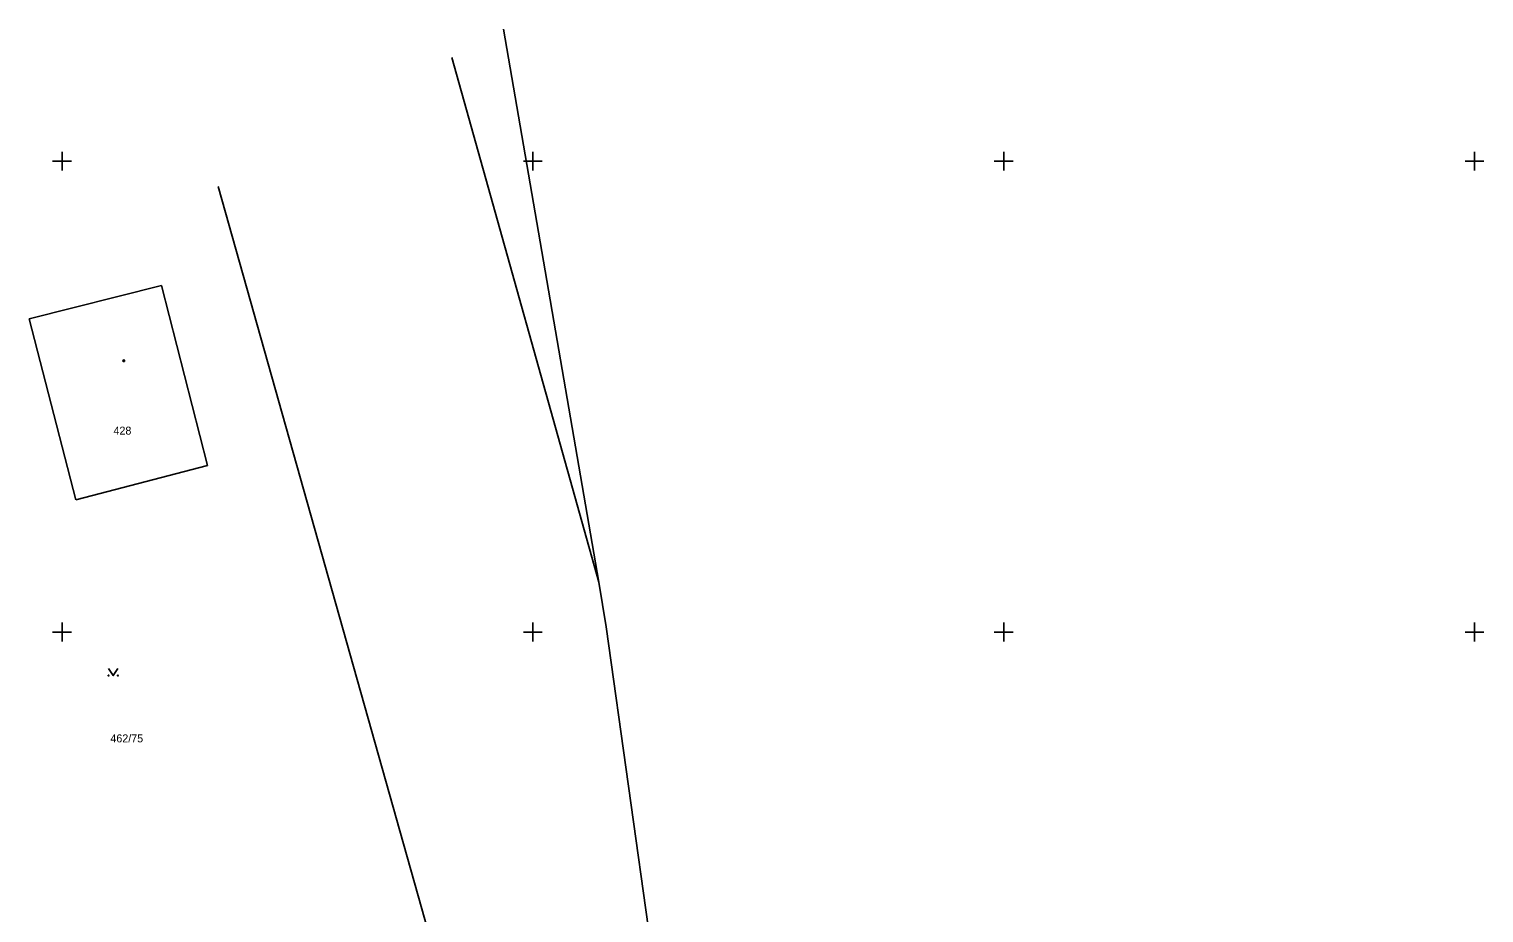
# Model space of a CAD drawing. Extents: x -703403 to -701924, y -1022520 to -1021856.
# Drawn here: x -702701.8 to -702624.5, y -1022314.9 to -1022268 of the extents above; entities that cross this region are included whole.
import ezdxf

# ---------------------------------------------------------------- set-up
doc = ezdxf.new("R2010")
doc.units = 0
for name, color, linetype in [('Z_hektometricka_sit', 7, 'Continuous'), ('Z_katastr_cisla_pozemkova', 7, 'Continuous'), ('Z_katastr_cisla_stavebni', 7, 'Continuous'), ('Z_katastr_hranice', 7, 'Continuous'), ('Z_katastr_znacky_budov', 7, 'Continuous'), ('Z_katastr_znacky_kultur', 7, 'Continuous')]:
    doc.layers.add(name, color=color, linetype=linetype)

msp = doc.modelspace()

# ---------------------------------------------------------------- linework, layer by layer
at = {"layer": 'Z_hektometricka_sit'}
for p, q in [((-702700, -1022274.5), (-702700, -1022275.5)), ((-702675, -1022274.5), (-702675, -1022275.5)), ((-702650, -1022274.5), (-702650, -1022275.5)), ((-702625, -1022274.5), (-702625, -1022275.5)), ((-702700.5, -1022275), (-702699.5, -1022275)), ((-702675.5, -1022275), (-702674.5, -1022275)), ((-702650.5, -1022275), (-702649.5, -1022275)), ((-702625.5, -1022275), (-702624.5, -1022275)), ((-702700.5, -1022300), (-702699.5, -1022300)), ((-702700, -1022299.5), (-702700, -1022300.5)), ((-702675.5, -1022300), (-702674.5, -1022300)), ((-702675, -1022299.5), (-702675, -1022300.5)), ((-702650.5, -1022300), (-702649.5, -1022300)), ((-702650, -1022299.5), (-702650, -1022300.5)), ((-702625.5, -1022300), (-702624.5, -1022300)), ((-702625, -1022299.5), (-702625, -1022300.5))]:
    msp.add_line(p, q, dxfattribs=at)
at = {"layer": 'Z_katastr_hranice'}
for p, q in [((-702676.556, -1022267.99), (-702671.5, -1022297.36)), ((-702679.3, -1022269.502), (-702671.5, -1022297.36)), ((-702675.7, -1022333.08), (-702691.716, -1022276.344)), ((-702694.72, -1022281.61), (-702701.75, -1022283.37)), ((-702692.28, -1022291.16), (-702694.72, -1022281.61)), ((-702701.75, -1022283.37), (-702699.26, -1022292.98)), ((-702699.26, -1022292.98), (-702692.28, -1022291.16)), ((-702671.5, -1022297.36), (-702671.1, -1022299.73)), ((-702671.1, -1022299.73), (-702668.61, -1022317.56))]:
    msp.add_line(p, q, dxfattribs=at)
at = {"layer": 'Z_katastr_znacky_budov'}
msp.add_circle((-702696.722, -1022285.6), 0.0437, dxfattribs=at)
at = {"layer": 'Z_katastr_znacky_kultur'}
msp.add_lwpolyline([(-702697.53, -1022301.935), (-702697.28, -1022302.31), (-702697.03, -1022301.935)], dxfattribs=at)
for centre in [(-702697.53, -1022302.31), (-702697.03, -1022302.31)]:
    msp.add_circle(centre, 0.025, dxfattribs=at)

# ---------------------------------------------------------------- texts
at = {"layer": 'Z_katastr_cisla_pozemkova'}
msp.add_text('462/75', height=0.425, dxfattribs=at).set_placement((-702697.433, -1022305.86))
at = {"layer": 'Z_katastr_cisla_stavebni'}
msp.add_text('428', height=0.425, dxfattribs=at).set_placement((-702697.268, -1022289.52))

doc.saveas('drawing.dxf')
